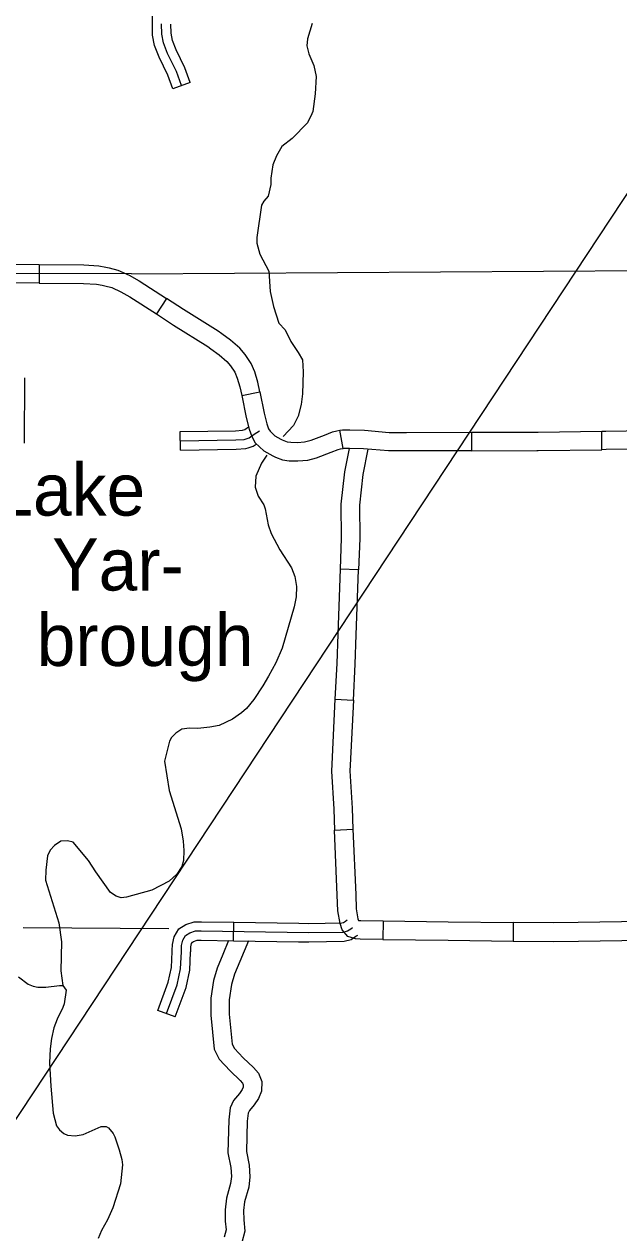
# Model space of a CAD drawing. Extents: x 1374139 to 1377472, y 1168351 to 1170484.
# Drawn here: x 1375924.5 to 1376021, y 1169250 to 1169445.9 of the extents above; entities that cross this region are included whole.
import ezdxf

# ---------------------------------------------------------------- set-up
doc = ezdxf.new("R2010")
doc.units = 0
doc.layers.add('14', color=7, linetype='Continuous')
doc.layers.add('Default', color=7, linetype='Continuous')

msp = doc.modelspace()

# ---------------------------------------------------------------- linework, layer by layer
at = {"layer": '14'}
msp.add_line((1376223.13, 1169722.43), (1375820.09, 1169112.48), dxfattribs=at)
at = {"layer": 'Default'}
for p, q in [((1375951.46, 1169436.49), (1375948.64, 1169435.45)), ((1375941.96, 1169405.45), (1375090, 1169407.73)), ((1375926.97, 1169406.95), (1375926.95, 1169403.95)), ((1375947.6, 1169401.48), (1375945.97, 1169398.96)), ((1375954.8, 1169393.3), (1375954.8, 1169393.3)), ((1375959.81, 1169385.72), (1375962.75, 1169386.33)), ((1375949.88, 1169376.88), (1375949.83, 1169379.88)), ((1375976.27, 1169377.13), (1375975.73, 1169380.09)), ((1375997.1, 1169379.78), (1375997.1, 1169376.78)), ((1376018.24, 1169376.95), (1376018.2, 1169379.95)), ((1375986.54, 1169376.76), (1375986.54, 1169376.76)), ((1375978.77, 1169357.49), (1375975.77, 1169357.6)), ((1375974.94, 1169336.51), (1375977.94, 1169336.37)), ((1375974.87, 1169315.29), (1375977.86, 1169315.41)), ((1375958.46, 1169297.35), (1375958.51, 1169300.35)), ((1375982.74, 1169300.55), (1375982.71, 1169297.55)), ((1376003.86, 1169300.3), (1376003.83, 1169297.3)), ((1375949.01, 1169285.02), (1375946.2, 1169286.06))]:
    msp.add_line(p, q, dxfattribs=at)
for points in [[(1375945.32, 1169445.87), (1375945.32, 1169446), (1375945.32, 1169448.1), (1375945.22, 1169449.44), (1375944.95, 1169452.38), (1375944.73, 1169456.35)], [(1375948.64, 1169435.45), (1375947.84, 1169437.65), (1375946.41, 1169440.57), (1375945.67, 1169442.46), (1375945.35, 1169444.16), (1375945.32, 1169445.87)], [(1375950.05, 1169435.97), (1375949.22, 1169438.24), (1375947.78, 1169441.17), (1375947.12, 1169442.88), (1375946.85, 1169444.31), (1375946.82, 1169446.01)], [(1375951.46, 1169436.49), (1375950.6, 1169438.83), (1375949.16, 1169441.78), (1375948.57, 1169443.29), (1375948.35, 1169444.46), (1375948.32, 1169445.93)], [(1375971.22, 1169446.02), (1375970.46, 1169443.57), (1375970.39, 1169442.41), (1375970.68, 1169441.11), (1375971.5, 1169439.25), (1375971.86, 1169437.47), (1375971.71, 1169434.62), (1375971.32, 1169431.76), (1375971.21, 1169431.37), (1375970.46, 1169429.95), (1375968.02, 1169427.37), (1375966.32, 1169426.08), (1375965.45, 1169424.61), (1375964.87, 1169423.1), (1375964.52, 1169420.98), (1375964.54, 1169419.94), (1375964.11, 1169418.04), (1375963.41, 1169417.22), (1375963, 1169416.59), (1375962.29, 1169411.34), (1375962.29, 1169410.41), (1375962.75, 1169408.62), (1375964.22, 1169405.91), (1375964.45, 1169402.58), (1375964.97, 1169400.14), (1375965.84, 1169397.46), (1375966.88, 1169396.38), (1375967.77, 1169394.46), (1375968.99, 1169392.72), (1375969.66, 1169391.5), (1375969.76, 1169389.59)], [(1375916.41, 1169407), (1375926.97, 1169406.95)], [(1375926.97, 1169406.95), (1375934.23, 1169406.91), (1375936.65, 1169406.77), (1375937.79, 1169406.54)], [(1375937.79, 1169406.54), (1375938.29, 1169406.44), (1375939.73, 1169406.06), (1375941.57, 1169405.22), (1375943.2, 1169404.33), (1375947.6, 1169401.48)], [(1375941.96, 1169405.45), (1376025.47, 1169405.99), (1376030.29, 1169406.01), (1376048.97, 1169406.11)], [(1375926.95, 1169403.95), (1375916.39, 1169404)], [(1375926.95, 1169403.95), (1375934.13, 1169403.91), (1375936.26, 1169403.79), (1375937.2, 1169403.6)], [(1375937.2, 1169403.6), (1375937.62, 1169403.52), (1375938.72, 1169403.23), (1375940.22, 1169402.53), (1375941.67, 1169401.75), (1375945.97, 1169398.96)], [(1375956.56, 1169395.73), (1375955.97, 1169396.16), (1375950.36, 1169399.69), (1375947.6, 1169401.48)], [(1375945.97, 1169398.96), (1375948.74, 1169397.16), (1375954.29, 1169393.68), (1375954.8, 1169393.3)], [(1375962.75, 1169386.33), (1375962.43, 1169387.91), (1375961.92, 1169389.55), (1375961.34, 1169390.94), (1375960.39, 1169392.4), (1375959.48, 1169393.39), (1375958, 1169394.69), (1375956.56, 1169395.73)], [(1375954.8, 1169393.3), (1375956.13, 1169392.34), (1375957.38, 1169391.24), (1375958.01, 1169390.55), (1375958.67, 1169389.54), (1375959.09, 1169388.52), (1375959.52, 1169387.16), (1375959.81, 1169385.72)], [(1375924.56, 1169388.57), (1375924.54, 1169378)], [(1375969.76, 1169389.59), (1375969.65, 1169386), (1375969.47, 1169384.29), (1375968.95, 1169382.39), (1375968.19, 1169380.89), (1375966.56, 1169379.06)], [(1375962.75, 1169386.33), (1375963.47, 1169382.85), (1375963.88, 1169381.16), (1375964.18, 1169380.32), (1375964.4, 1169379.93), (1375965.18, 1169379.2), (1375966.13, 1169378.65), (1375966.36, 1169378.56)], [(1375959.81, 1169385.72), (1375960.54, 1169382.19), (1375961, 1169380.3), (1375961.44, 1169379.07), (1375962.02, 1169378.05), (1375963.38, 1169376.78), (1375964.84, 1169375.93), (1375965.31, 1169375.75)], [(1375959.94, 1169380.1), (1375960.32, 1169380.23), (1375960.92, 1169380.65)], [(1375975.73, 1169380.09), (1375976.14, 1169380.16), (1375977.36, 1169380.16), (1375979.73, 1169380.09), (1375983.75, 1169379.76), (1375986.54, 1169379.76)], [(1375949.83, 1169379.88), (1375958.8, 1169380.02), (1375959.93, 1169380.1), (1375959.94, 1169380.1)], [(1375949.85, 1169378.38), (1375958.86, 1169378.52), (1375960.21, 1169378.61), (1375961.01, 1169378.87), (1375961.82, 1169379.45), (1375962.69, 1169380.03)], [(1375966.36, 1169378.56), (1375967.2, 1169378.24), (1375967.79, 1169378.15), (1375968.84, 1169378.12), (1375970.01, 1169378.24), (1375971.05, 1169378.49), (1375973.26, 1169379.32), (1375974.55, 1169379.82), (1375975.22, 1169379.99), (1375975.73, 1169380.09)], [(1375986.54, 1169379.76), (1375997.1, 1169379.78)], [(1375997.1, 1169379.78), (1376007.66, 1169379.79)], [(1376007.66, 1169379.79), (1376007.89, 1169379.79), (1376018.2, 1169379.95)], [(1376018.2, 1169379.95), (1376018.88, 1169379.96), (1376028.76, 1169380.1)], [(1375949.88, 1169376.88), (1375958.93, 1169377.02), (1375960.5, 1169377.13), (1375960.86, 1169377.25)], [(1375960.86, 1169377.25), (1375961.69, 1169377.51), (1375962.14, 1169377.84)], [(1375965.31, 1169375.75), (1375966.43, 1169375.33), (1375967.51, 1169375.16), (1375968.94, 1169375.12), (1375970.51, 1169375.27), (1375971.94, 1169375.62), (1375974.34, 1169376.52), (1375975.46, 1169376.96), (1375975.85, 1169377.06), (1375976.27, 1169377.13)], [(1375977.24, 1169377.16), (1375976.47, 1169373.36), (1375975.91, 1169368.09), (1375975.95, 1169362.59), (1375975.77, 1169357.6)], [(1375986.54, 1169376.76), (1375983.63, 1169376.76), (1375979.56, 1169377.09), (1375977.32, 1169377.16), (1375976.41, 1169377.16), (1375976.27, 1169377.13)], [(1375980.28, 1169377.04), (1375979.44, 1169372.9), (1375978.91, 1169367.94), (1375978.95, 1169362.55), (1375978.77, 1169357.49)], [(1375997.1, 1169376.78), (1375986.54, 1169376.76)], [(1375997.1, 1169376.78), (1376007.66, 1169376.79)], [(1376007.66, 1169376.79), (1376007.92, 1169376.79), (1376018.24, 1169376.95)], [(1376028.8, 1169377.1), (1376018.92, 1169376.96), (1376018.24, 1169376.95)], [(1375963.9, 1169376.08), (1375963.02, 1169374.78), (1375962.11, 1169372.66), (1375961.99, 1169370.89), (1375962.48, 1169369.44), (1375963.4, 1169368.01), (1375963.63, 1169367.36), (1375964.12, 1169364.74), (1375964.57, 1169363.37), (1375965.99, 1169360.69), (1375967.9, 1169357.81), (1375968.45, 1169356.38), (1375968.69, 1169354.78), (1375968.63, 1169353.09), (1375968.31, 1169351.46), (1375966.39, 1169344.77), (1375965.33, 1169342.42), (1375964.18, 1169340.21), (1375963.24, 1169338.68), (1375961.75, 1169336.44), (1375960.6, 1169335.01), (1375959.8, 1169334.28), (1375958.33, 1169333.24), (1375956.15, 1169332.25), (1375954.62, 1169331.95), (1375952.7, 1169331.74), (1375951.36, 1169331.83), (1375950.09, 1169331.66), (1375949.14, 1169331.02), (1375948.42, 1169330.28), (1375948.11, 1169329.69), (1375947.31, 1169326.44), (1375948.06, 1169321.72), (1375949.99, 1169315.51), (1375950.32, 1169313.47), (1375950.45, 1169311.97), (1375950.35, 1169310.34), (1375950.1, 1169309.37), (1375949.27, 1169308.13), (1375948.05, 1169306.98), (1375945.21, 1169305.54), (1375941.14, 1169304.4), (1375940.26, 1169304.32), (1375939.45, 1169304.58), (1375938.52, 1169305.18), (1375936.14, 1169308.53), (1375934.96, 1169310.37), (1375932.47, 1169313.32), (1375931.58, 1169313.52), (1375930.5, 1169313.47), (1375929.44, 1169312.76), (1375928.72, 1169312), (1375928.32, 1169311.13), (1375928.03, 1169308.76), (1375928.01, 1169307.17), (1375930.14, 1169300.24), (1375930.57, 1169297.16), (1375930.48, 1169292.47), (1375930.82, 1169290.07)], [(1375975.77, 1169357.6), (1375975.4, 1169347.04)], [(1375978.4, 1169346.94), (1375978.77, 1169357.49)], [(1375975.4, 1169347.04), (1375975.23, 1169342.3), (1375974.94, 1169336.51)], [(1375977.94, 1169336.37), (1375978.23, 1169342.18), (1375978.4, 1169346.94)], [(1375974.94, 1169336.51), (1375974.42, 1169325.97)], [(1375977.94, 1169336.37), (1375977.42, 1169325.82)], [(1375974.42, 1169325.97), (1375974.36, 1169324.86), (1375974.73, 1169318.69), (1375974.87, 1169315.29)], [(1375977.42, 1169325.82), (1375977.37, 1169324.87), (1375977.72, 1169318.84), (1375977.86, 1169315.41)], [(1375975.3, 1169304.73), (1375974.87, 1169315.29)], [(1375977.86, 1169315.41), (1375978.3, 1169304.86)], [(1375982.71, 1169297.55), (1375979.05, 1169297.6), (1375978.24, 1169297.63), (1375977.03, 1169298.04), (1375976.13, 1169299.11), (1375975.76, 1169300.12), (1375975.4, 1169302.17), (1375975.3, 1169304.73)], [(1375978.3, 1169304.86), (1375978.39, 1169302.49), (1375978.67, 1169300.9), (1375978.76, 1169300.64), (1375978.79, 1169300.61), (1375978.8, 1169300.61), (1375979.12, 1169300.6), (1375982.74, 1169300.55)], [(1375948.54, 1169295.77), (1375948.57, 1169296.76), (1375948.85, 1169297.98), (1375949.59, 1169299.28), (1375950.73, 1169299.96), (1375952.08, 1169300.43), (1375953.27, 1169300.43), (1375958.51, 1169300.35)], [(1375958.51, 1169300.35), (1375969.07, 1169300.19)], [(1375969.07, 1169300.19), (1375970.67, 1169300.16), (1375976.07, 1169300.26), (1375976.34, 1169300.32), (1375976.64, 1169300.53), (1375976.92, 1169300.72)], [(1375982.74, 1169300.55), (1375993.3, 1169300.43)], [(1375993.3, 1169300.43), (1376003.86, 1169300.3)], [(1376014.38, 1169300.29), (1376010.3, 1169300.23), (1376003.86, 1169300.3)], [(1376024.94, 1169300.44), (1376014.38, 1169300.29)], [(1375948, 1169299.27), (1375924.39, 1169299.41)], [(1375947.6, 1169285.54), (1375949.33, 1169290.2), (1375949.9, 1169292.8), (1375950.03, 1169295.53), (1375950.07, 1169296.56), (1375950.27, 1169297.43), (1375950.7, 1169298.2), (1375951.37, 1169298.6), (1375952.33, 1169298.93), (1375953.26, 1169298.93), (1375970.67, 1169298.66), (1375976.26, 1169298.76), (1375976.95, 1169298.93), (1375977.49, 1169299.3), (1375977.77, 1169299.49)], [(1375969.02, 1169297.19), (1375970.68, 1169297.16), (1375976.45, 1169297.27), (1375977.57, 1169297.53), (1375978.34, 1169298.06), (1375978.63, 1169298.26)], [(1375951.54, 1169295.68), (1375951.56, 1169296.37), (1375951.68, 1169296.88), (1375951.81, 1169297.11), (1375952, 1169297.23), (1375952.58, 1169297.43), (1375953.25, 1169297.43), (1375958.46, 1169297.35)], [(1375957.67, 1169297.36), (1375956.76, 1169295.13), (1375955.83, 1169292.92), (1375955.24, 1169290.88), (1375954.78, 1169288.01), (1375954.78, 1169285.28), (1375955.35, 1169279.74), (1375956.13, 1169278.15), (1375957.95, 1169276.23), (1375959.57, 1169274.71), (1375959.94, 1169274.28), (1375960.06, 1169273.99), (1375960.05, 1169273.62), (1375959.88, 1169273.21), (1375959.44, 1169272.56), (1375958.49, 1169271.43), (1375957.95, 1169270.24), (1375957.71, 1169268.31), (1375957.57, 1169262.94), (1375958.05, 1169260.57), (1375958.13, 1169259.14), (1375958, 1169257.99), (1375957.33, 1169255.63), (1375957.11, 1169253.74), (1375957.14, 1169251.91), (1375957.29, 1169250.49), (1375956.97, 1169249.3)], [(1375960.89, 1169297.31), (1375959.53, 1169293.97), (1375958.66, 1169291.92), (1375958.18, 1169290.23), (1375957.78, 1169287.77), (1375957.78, 1169285.43), (1375958.27, 1169280.58), (1375958.62, 1169279.89), (1375960.07, 1169278.35), (1375961.71, 1169276.81), (1375962.53, 1169275.89), (1375963.08, 1169274.52), (1375963.03, 1169272.97), (1375962.53, 1169271.77), (1375961.84, 1169270.75), (1375961.05, 1169269.82), (1375960.87, 1169269.41), (1375960.7, 1169268.08), (1375960.58, 1169263.2), (1375961.03, 1169260.96), (1375961.14, 1169259.05), (1375960.95, 1169257.4), (1375960.28, 1169255.04), (1375960.11, 1169253.59), (1375960.14, 1169252.09), (1375960.33, 1169250.25), (1375959.85, 1169248.44)], [(1375958.46, 1169297.35), (1375969.02, 1169297.19)], [(1375982.71, 1169297.55), (1375993.27, 1169297.43)], [(1375993.27, 1169297.43), (1376003.83, 1169297.3)], [(1376003.83, 1169297.3), (1376010.3, 1169297.23), (1376014.42, 1169297.29)], [(1376014.42, 1169297.29), (1376024.98, 1169297.44)], [(1375946.2, 1169286.06), (1375947.89, 1169290.63), (1375948.41, 1169293), (1375948.54, 1169295.59), (1375948.54, 1169295.77)], [(1375949.01, 1169285.02), (1375950.78, 1169289.78), (1375951.39, 1169292.6), (1375951.53, 1169295.47), (1375951.54, 1169295.68)], [(1375923.61, 1169291.48), (1375925.19, 1169290.29), (1375925.98, 1169289.97), (1375926.75, 1169289.83), (1375928.03, 1169289.82), (1375930.24, 1169290.1), (1375930.82, 1169290.07), (1375931.32, 1169289.32), (1375931.01, 1169287.1), (1375930.8, 1169286.5), (1375929.87, 1169284.65), (1375929.32, 1169283.25), (1375928.94, 1169281.48), (1375928.76, 1169279.83), (1375928.66, 1169277.54), (1375928.83, 1169273.77), (1375929.25, 1169269.39), (1375929.78, 1169267.33), (1375930.25, 1169266.7), (1375930.97, 1169266.1), (1375931.53, 1169265.85), (1375932.78, 1169265.72), (1375934.11, 1169265.96), (1375937, 1169267.21), (1375937.8, 1169267.23), (1375938.21, 1169267), (1375938.95, 1169266.07), (1375939.24, 1169265.54), (1375939.95, 1169263.43), (1375940.35, 1169261.87), (1375940.45, 1169260.99), (1375940.14, 1169257.96), (1375938.89, 1169254.07), (1375938.02, 1169252.09), (1375937.06, 1169250.36), (1375936.53, 1169249.06)]]:
    msp.add_lwpolyline(points, dxfattribs=at)

# ---------------------------------------------------------------- texts
for s, p in [('Lake', (1375919.67, 1169366.26)), ('Yar-', (1375929.07, 1169354.12)), ('brough', (1375926.55, 1169341.89))]:
    msp.add_text(s, height=8.448, dxfattribs=at).set_placement(p)

doc.saveas('drawing.dxf')
